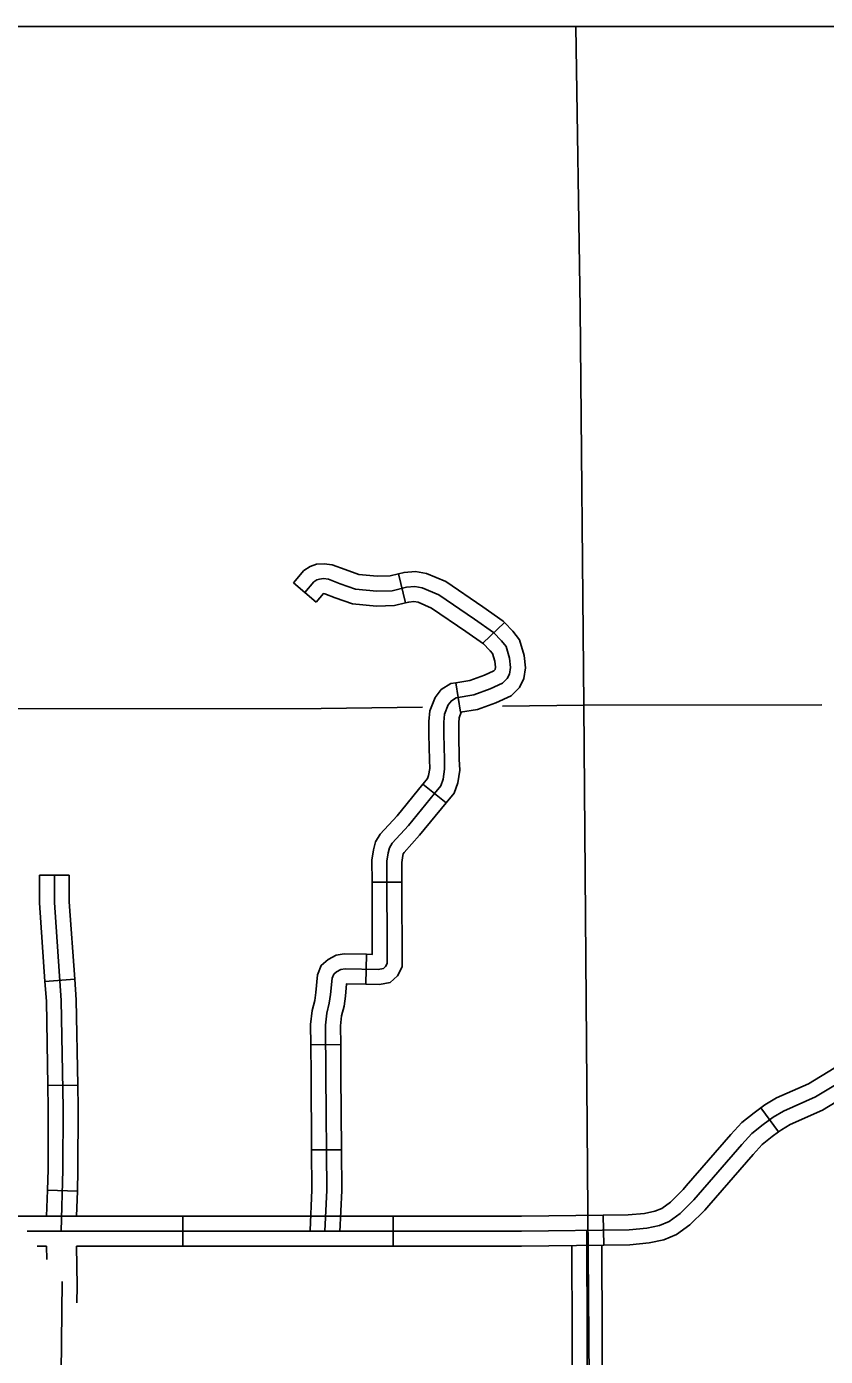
# Model space of a CAD drawing. Extents: x 1374139 to 1377472, y 1168351 to 1170484.
# Drawn here: x 1375863 to 1375943.2, y 1169445.9 to 1169579.4 of the extents above; entities that cross this region are included whole.
import ezdxf

# ---------------------------------------------------------------- set-up
doc = ezdxf.new("R2010")
doc.units = 0
doc.layers.add('26', color=7, linetype='Continuous')
doc.layers.add('Default', color=7, linetype='Continuous')

msp = doc.modelspace()

# ---------------------------------------------------------------- linework, layer by layer
at = {"layer": '26'}
msp.add_lwpolyline([(1375090, 1169579.43), (1376597.43, 1169579.43), (1376597.43, 1168653.79), (1375090, 1168653.79)], close=True, dxfattribs=at)
at = {"layer": 'Default'}
for p, q in [((1375901.08, 1169521.58), (1375900.36, 1169524.5)), ((1375892.09, 1169521.64), (1375889.81, 1169523.58)), ((1375908.84, 1169517.53), (1375911, 1169519.62)), ((1375906.12, 1169513.56), (1375906.6, 1169510.59)), ((1375902.81, 1169503.38), (1375905.14, 1169501.49)), ((1375864.31, 1169494.23), (1375867.31, 1169494.23)), ((1375897.71, 1169493.54), (1375900.71, 1169493.54)), ((1375897.14, 1169486.3), (1375897.08, 1169483.3)), ((1375864.87, 1169483.58), (1375867.86, 1169483.79)), ((1375891.56, 1169477.21), (1375894.56, 1169477.23)), ((1375865.16, 1169473.11), (1375868.16, 1169473.16)), ((1375936.76, 1169470.89), (1375938.53, 1169468.47)), ((1375891.64, 1169466.65), (1375894.64, 1169466.67)), ((1375865.12, 1169462.62), (1375868.12, 1169462.53)), ((1375929.26, 1169463.04), (1375929.26, 1169463.04)), ((1375878.71, 1169457), (1375878.71, 1169460)), ((1375899.83, 1169460), (1375899.83, 1169457)), ((1375920.97, 1169457.11), (1375920.93, 1169460.11))]:
    msp.add_line(p, q, dxfattribs=at)
for points in [[(1375918.16, 1169579.43), (1375918.59, 1169551.14), (1375918.98, 1169511.32)], [(1375889.81, 1169523.58), (1375890.86, 1169524.82), (1375891.49, 1169525.24), (1375892.14, 1169525.46), (1375892.9, 1169525.51), (1375893.7, 1169525.41), (1375895.02, 1169524.91), (1375896.39, 1169524.43), (1375898.23, 1169524.24), (1375899.53, 1169524.29), (1375900.36, 1169524.5)], [(1375890.95, 1169522.61), (1375891.87, 1169523.69), (1375892.16, 1169523.88), (1375892.44, 1169523.97), (1375892.85, 1169524.01), (1375893.33, 1169523.94), (1375894.5, 1169523.5), (1375896.06, 1169522.96), (1375898.18, 1169522.74), (1375899.74, 1169522.8), (1375901.17, 1169523.15), (1375901.99, 1169523.21), (1375902.75, 1169523.09), (1375904.4, 1169522.39), (1375907.99, 1169519.94), (1375909.89, 1169518.61), (1375910.71, 1169517.75), (1375911.16, 1169517.18), (1375911.51, 1169516.01), (1375911.6, 1169515.09), (1375911.51, 1169514.42), (1375911.29, 1169513.98), (1375910.81, 1169513.5), (1375909.57, 1169512.93), (1375907.92, 1169512.33), (1375906.15, 1169512.04), (1375905.67, 1169511.75), (1375905.35, 1169511.34), (1375904.97, 1169510.39), (1375904.91, 1169509.6), (1375904.91, 1169508.39), (1375904.97, 1169505.85), (1375905, 1169504.87), (1375904.85, 1169503.88), (1375904.62, 1169503.22), (1375903.99, 1169502.45), (1375901.36, 1169499.22), (1375899.74, 1169497.44), (1375899.45, 1169497), (1375899.33, 1169496.49), (1375899.2, 1169495.63), (1375899.23, 1169485.38), (1375899.07, 1169485.06), (1375898.85, 1169484.87), (1375898.34, 1169484.78), (1375895.01, 1169484.84), (1375894.57, 1169484.78), (1375894.15, 1169484.55), (1375893.87, 1169484.3), (1375893.71, 1169483.89), (1375893.55, 1169482.27), (1375893.42, 1169481.38), (1375893.17, 1169480.39), (1375893.04, 1169479.19), (1375893.08, 1169474.2), (1375893.17, 1169462.62), (1375892.98, 1169458.5)], [(1375900.36, 1169524.5), (1375900.93, 1169524.63), (1375902.06, 1169524.72), (1375903.17, 1169524.54), (1375905.12, 1169523.71), (1375908.84, 1169521.18), (1375910.87, 1169519.75), (1375911, 1169519.62)], [(1375892.09, 1169521.64), (1375892.83, 1169522.5), (1375892.96, 1169522.48), (1375893.99, 1169522.09), (1375895.73, 1169521.48), (1375898.14, 1169521.23), (1375899.95, 1169521.31), (1375901.08, 1169521.58)], [(1375901.08, 1169521.58), (1375901.4, 1169521.66), (1375901.92, 1169521.7), (1375902.33, 1169521.63), (1375903.68, 1169521.06), (1375907.13, 1169518.71), (1375908.91, 1169517.46), (1375908.84, 1169517.53)], [(1375911, 1169519.62), (1375911.85, 1169518.74), (1375912.52, 1169517.88), (1375912.99, 1169516.3), (1375913.11, 1169515.06), (1375912.96, 1169513.97), (1375912.52, 1169513.09), (1375911.68, 1169512.25), (1375910.15, 1169511.54), (1375908.3, 1169510.87), (1375906.6, 1169510.59)], [(1375908.84, 1169517.53), (1375909.58, 1169516.77), (1375909.8, 1169516.48), (1375910.03, 1169515.71), (1375910.09, 1169515.12), (1375910.06, 1169514.87), (1375910.05, 1169514.86), (1375909.94, 1169514.75), (1375909, 1169514.32), (1375907.54, 1169513.78), (1375906.12, 1169513.56)], [(1375906.12, 1169513.56), (1375905.62, 1169513.47), (1375904.65, 1169512.89), (1375904.04, 1169512.09), (1375903.5, 1169510.74), (1375903.41, 1169509.66), (1375903.41, 1169508.37), (1375903.47, 1169505.81), (1375903.5, 1169504.96), (1375903.38, 1169504.24), (1375903.29, 1169503.96), (1375902.83, 1169503.41), (1375902.81, 1169503.38)], [(1375902.76, 1169511.1), (1375892.6, 1169510.96), (1375812.86, 1169510.92)], [(1375906.68, 1169510.61), (1375906.67, 1169510.59), (1375906.45, 1169510.04), (1375906.41, 1169509.54), (1375906.41, 1169508.41), (1375906.47, 1169505.89), (1375906.51, 1169504.77), (1375906.31, 1169503.52), (1375905.96, 1169502.47), (1375905.15, 1169501.5), (1375905.14, 1169501.49)], [(1375918.98, 1169511.32), (1375910.82, 1169511.21)], [(1375942.87, 1169511.33), (1375918.98, 1169511.32)], [(1375918.98, 1169511.32), (1375919.82, 1169405.51)], [(1375902.81, 1169503.38), (1375900.22, 1169500.2), (1375898.54, 1169498.36), (1375898.06, 1169497.6), (1375897.85, 1169496.78), (1375897.7, 1169495.74), (1375897.71, 1169493.54)], [(1375905.14, 1169501.49), (1375902.49, 1169498.24), (1375900.93, 1169496.52), (1375900.85, 1169496.39), (1375900.8, 1169496.2), (1375900.7, 1169495.52), (1375900.71, 1169493.54)], [(1375864.31, 1169494.23), (1375864.31, 1169491.45), (1375864.87, 1169483.58)], [(1375865.81, 1169494.23), (1375865.81, 1169491.5), (1375866.51, 1169481.66), (1375866.7, 1169470.87), (1375866.68, 1169464.66), (1375866.49, 1169458.5)], [(1375867.31, 1169494.23), (1375867.31, 1169491.55), (1375867.86, 1169483.79)], [(1375900.71, 1169493.54), (1375900.73, 1169485.03), (1375900.28, 1169484.12), (1375899.52, 1169483.47), (1375898.47, 1169483.27), (1375897.08, 1169483.3)], [(1375897.71, 1169493.54), (1375897.73, 1169486.29), (1375897.14, 1169486.3)], [(1375897.14, 1169486.3), (1375894.92, 1169486.34), (1375894.09, 1169486.22), (1375893.29, 1169485.79), (1375892.6, 1169485.18), (1375892.24, 1169484.24), (1375892.06, 1169482.45), (1375891.95, 1169481.67), (1375891.69, 1169480.66), (1375891.54, 1169479.26), (1375891.56, 1169477.21)], [(1375867.86, 1169483.79), (1375868.01, 1169481.73), (1375868.16, 1169473.16)], [(1375864.87, 1169483.58), (1375865.01, 1169481.59), (1375865.16, 1169473.11)], [(1375897.08, 1169483.3), (1375895.16, 1169483.34), (1375895.04, 1169482.09), (1375894.9, 1169481.09), (1375894.65, 1169480.13), (1375894.54, 1169479.11), (1375894.56, 1169477.23)], [(1375891.56, 1169477.21), (1375891.58, 1169474.19), (1375891.64, 1169466.65)], [(1375894.56, 1169477.23), (1375894.58, 1169474.21), (1375894.64, 1169466.67)], [(1375948.37, 1169475.95), (1375947.07, 1169474.91), (1375942.23, 1169471.97), (1375939.02, 1169470.54), (1375937.98, 1169469.93), (1375936.98, 1169469.2), (1375935.85, 1169468.3), (1375934.84, 1169467.19), (1375930.03, 1169461.65), (1375928.63, 1169460.28), (1375927.53, 1169459.47), (1375926.56, 1169459.07), (1375925.29, 1169458.8), (1375923.51, 1169458.64), (1375912.72, 1169458.5), (1375882.86, 1169458.5), (1375863.07, 1169458.5)], [(1375946.08, 1169476.07), (1375941.53, 1169473.3), (1375938.33, 1169471.87), (1375937.16, 1169471.19), (1375936.76, 1169470.89)], [(1375865.16, 1169473.11), (1375865.2, 1169470.86), (1375865.18, 1169464.69), (1375865.12, 1169462.62)], [(1375868.16, 1169473.16), (1375868.2, 1169470.88), (1375868.18, 1169464.64), (1375868.12, 1169462.53)], [(1375947.64, 1169473.51), (1375942.93, 1169470.64), (1375939.7, 1169469.2), (1375938.81, 1169468.68), (1375938.53, 1169468.47)], [(1375929.26, 1169463.04), (1375933.72, 1169468.19), (1375934.82, 1169469.4), (1375936.07, 1169470.39), (1375936.76, 1169470.89)], [(1375938.53, 1169468.47), (1375937.89, 1169468.01), (1375936.87, 1169467.2), (1375935.97, 1169466.2), (1375931.52, 1169461.07)], [(1375891.64, 1169466.65), (1375891.67, 1169462.65), (1375891.48, 1169458.57)], [(1375894.64, 1169466.67), (1375894.67, 1169462.59), (1375894.48, 1169458.43)], [(1375865.12, 1169462.62), (1375865.04, 1169460)], [(1375868.12, 1169462.53), (1375868.04, 1169460)], [(1375920.93, 1169460.11), (1375923.43, 1169460.14), (1375925.06, 1169460.29), (1375926.11, 1169460.51), (1375926.79, 1169460.79), (1375927.66, 1169461.42), (1375928.94, 1169462.68), (1375929.26, 1169463.04)], [(1375868.15, 1169460), (1375861.87, 1169460)], [(1375878.71, 1169460), (1375868.15, 1169460)], [(1375878.71, 1169460), (1375882.86, 1169460), (1375889.27, 1169460)], [(1375889.27, 1169460), (1375899.83, 1169460)], [(1375910.39, 1169460), (1375899.83, 1169460)], [(1375920.93, 1169460.11), (1375912.71, 1169460), (1375910.39, 1169460)], [(1375931.52, 1169461.07), (1375931.13, 1169460.62), (1375929.6, 1169459.13), (1375928.27, 1169458.16), (1375927, 1169457.63), (1375925.52, 1169457.32), (1375923.59, 1169457.14), (1375920.97, 1169457.11)], [(1375919.26, 1169458.58), (1375919.42, 1169413.39), (1375919.38, 1169405.49)], [(1375920.97, 1169457.11), (1375912.73, 1169457), (1375910.39, 1169457)], [(1375920.77, 1169457.1), (1375920.8, 1169448.03)], [(1375865.02, 1169457), (1375864.07, 1169457)], [(1375865.02, 1169457), (1375865.05, 1169455.64)], [(1375868.02, 1169457), (1375868.1, 1169453.02), (1375868.08, 1169451.31)], [(1375878.71, 1169457), (1375868.02, 1169457)], [(1375889.27, 1169457), (1375882.86, 1169457), (1375878.71, 1169457)], [(1375899.83, 1169457), (1375889.27, 1169457)], [(1375910.39, 1169457), (1375899.83, 1169457)], [(1375917.77, 1169457.07), (1375917.8, 1169448.02)], [(1375866.61, 1169453.44), (1375866.47, 1169441.24), (1375866.47, 1169418.41), (1375866.57, 1169411.16), (1375866.74, 1169409.69), (1375867.07, 1169408.76), (1375867.5, 1169408.02), (1375868.34, 1169406.95), (1375869.41, 1169406.15), (1375870.38, 1169405.65), (1375871.51, 1169405.48), (1375872.75, 1169405.31), (1375880.17, 1169405.31), (1375893.69, 1169405.39)], [(1375917.8, 1169448.02), (1375917.84, 1169437.46)], [(1375920.8, 1169448.03), (1375920.84, 1169437.47)]]:
    msp.add_lwpolyline(points, dxfattribs=at)

doc.saveas('drawing.dxf')
